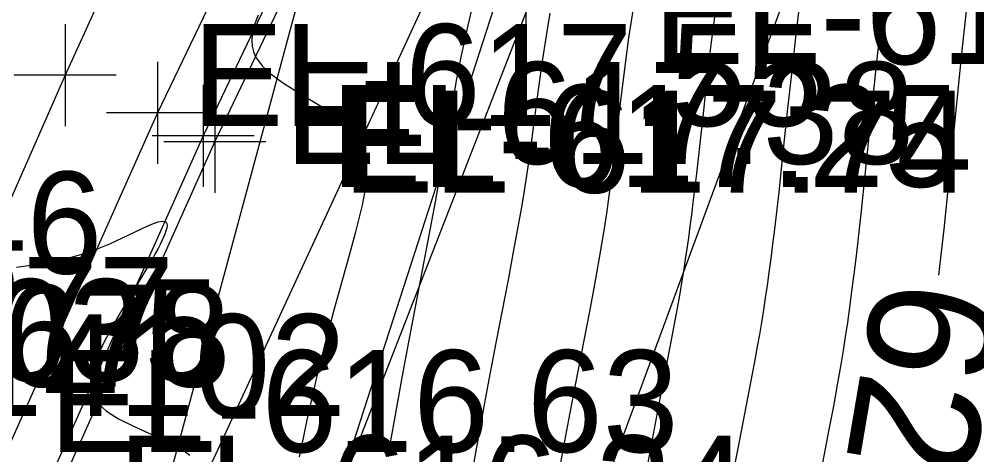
# Model space of a CAD drawing. Extents: x 1729869 to 1735532, y 648588 to 653771.
# Drawn here: x 1730598.78 to 1730636.33, y 653068 to 653085.09 of the extents above; entities that cross this region are included whole.
import ezdxf

# ---------------------------------------------------------------- set-up
doc = ezdxf.new("R2010")
doc.units = 0
for name, color, linetype in [('SURVEY - CENTERLINE - Preliminary', 7, 'Continuous'), ('SURVEY - CONTOURS - Index with Text', 7, 'Continuous'), ('SURVEY - CONTOURS - Intermediate with optional Text', 7, 'Continuous'), ('SURVEY - DRAINAGE - Storm Sewer', 7, 'Continuous'), ('SURVEY - DTM - Breaklines', 7, 'Continuous'), ('SURVEY - DTM - Breaklines - Points - Elevations', 7, 'Continuous'), ('SURVEY - DTM - Breaklines - Points - Locators', 7, 'Continuous'), ('SURVEY - DTM - Breaklines - Points - Numbers', 7, 'Continuous'), ('SURVEY - TRANSPORTATION - Features', 7, 'Continuous'), ('SURVEY - TRANSPORTATION - Features - Points - Elevations', 7, 'Continuous'), ('SURVEY - TRANSPORTATION - Features - Points - Locators', 7, 'Continuous'), ('SURVEY - TRANSPORTATION - Features - Points - Numbers', 7, 'Continuous'), ('SURVEY - TRANSPORTATION - Roads', 7, 'Continuous'), ('SURVEY - TRANSPORTATION - Roads - Points - Elevations', 7, 'Continuous'), ('SURVEY - TRANSPORTATION - Roads - Points - Locators', 7, 'Continuous'), ('SURVEY - TRANSPORTATION - Roads - Points - Numbers', 7, 'Continuous'), ('SURVEY - UTILITIES - Cable (Underground) - Points - Elevations', 7, 'Continuous'), ('SURVEY - UTILITIES - Cable (Underground) - Points - Locators', 7, 'Continuous'), ('SURVEY - UTILITIES - Cable (Underground) with Text', 7, 'Continuous'), ('SURVEY - UTILITIES - Electric (Underground) with Text', 7, 'Continuous'), ('SURVEY - UTILITIES - Sanitary Sewer with Text', 7, 'Continuous')]:
    doc.layers.add(name, color=color, linetype=linetype)

msp = doc.modelspace()

# ---------------------------------------------------------------- linework, layer by layer
at = {"layer": 'SURVEY - CENTERLINE - Preliminary'}
for centre, radius, start, end in [((1731958.547, 652320.011), 1603, 143.289961, 160.317279), ((1731028.624, 652849.589), 500, 145.73154, 173.04083)]:
    msp.add_arc(centre, radius, start, end, dxfattribs=at)
at = {"layer": 'SURVEY - CONTOURS - Index with Text'}
for points in [[(1730636.361, 653089.228), (1730636.276, 653088.599), (1730636.189, 653087.894), (1730635.977, 653086.027), (1730635.751, 653083.868), (1730635.274, 653079.162), (1730635.033, 653076.859), (1730634.83, 653075.055)], [(1730619.592, 653085.332), (1730619.493, 653084.759), (1730619.399, 653084.188), (1730619.311, 653083.618), (1730619.217, 653082.97), (1730619.128, 653082.325), (1730618.879, 653080.436), (1730618.759, 653079.567), (1730618.645, 653078.789), (1730618.564, 653078.277), (1730618.472, 653077.718), (1730618.374, 653077.157), (1730618.273, 653076.594), (1730618.168, 653076.026), (1730617.948, 653074.871), (1730617.471, 653072.397), (1730617.198, 653070.958), (1730616.897, 653069.339), (1730616.735, 653068.454), (1730616.445, 653066.842)]]:
    msp.add_lwpolyline(points, dxfattribs=at)
at = {"layer": 'SURVEY - CONTOURS - Intermediate with optional Text'}
for points in [[(1730629.421, 653086.023), (1730629.246, 653084.601), (1730629.072, 653083.063), (1730628.9, 653081.463), (1730628.73, 653079.858), (1730628.563, 653078.304), (1730628.398, 653076.856), (1730628.325, 653076.262), (1730628.253, 653075.698), (1730628.182, 653075.161), (1730628.11, 653074.65), (1730628.038, 653074.162), (1730627.967, 653073.695), (1730627.886, 653073.197), (1730627.806, 653072.718), (1730627.724, 653072.254), (1730627.642, 653071.8), (1730627.474, 653070.908), (1730626.958, 653068.255), (1730626.742, 653067.123)], [(1730616.519, 653085.455), (1730616.373, 653084.848), (1730616.238, 653084.25), (1730616.113, 653083.663), (1730615.998, 653083.091), (1730615.921, 653082.684), (1730615.848, 653082.285), (1730615.712, 653081.503), (1730615.439, 653079.887), (1730615.307, 653079.133), (1730615.089, 653077.932), (1730614.857, 653076.689), (1730614.075, 653072.568), (1730613.788, 653071.03), (1730613.638, 653070.22), (1730613.231, 653067.968)], [(1730622.851, 653085.503), (1730622.762, 653084.936), (1730622.677, 653084.357), (1730622.553, 653083.446), (1730622.435, 653082.516), (1730622.323, 653081.582), (1730622.107, 653079.756), (1730622.001, 653078.892), (1730621.905, 653078.167), (1730621.808, 653077.475), (1730621.707, 653076.808), (1730621.619, 653076.266), (1730621.529, 653075.734), (1730621.435, 653075.207), (1730621.339, 653074.683), (1730621.138, 653073.625), (1730620.595, 653070.816), (1730620.322, 653069.374), (1730620.011, 653067.698)], [(1730608.148, 653085.247), (1730608.033, 653084.941), (1730607.965, 653084.703), (1730607.92, 653084.472), (1730607.903, 653084.248), (1730607.917, 653084.031), (1730607.965, 653083.82), (1730608.05, 653083.617), (1730608.304, 653083.264), (1730608.664, 653082.928), (1730609.104, 653082.606), (1730609.598, 653082.291), (1730610.116, 653081.978), (1730610.633, 653081.664), (1730610.95, 653081.459), (1730611.249, 653081.249), (1730611.525, 653081.031), (1730611.771, 653080.801), (1730611.982, 653080.557), (1730612.151, 653080.297), (1730612.323, 653079.865), (1730612.401, 653079.393), (1730612.401, 653078.887), (1730612.339, 653078.352), (1730612.23, 653077.794), (1730612.09, 653077.217), (1730611.952, 653076.697), (1730611.728, 653075.88), (1730611.322, 653074.419), (1730611.117, 653073.676), (1730610.916, 653072.929), (1730610.722, 653072.182), (1730610.579, 653071.609), (1730610.441, 653071.037), (1730610.307, 653070.464), (1730610.178, 653069.888), (1730610.051, 653069.309), (1730609.927, 653068.724), (1730609.761, 653067.922)], [(1730626.046, 653085.163), (1730625.895, 653083.991), (1730625.749, 653082.761), (1730625.608, 653081.505), (1730625.335, 653079.038), (1730625.201, 653077.893), (1730625.141, 653077.416), (1730625.082, 653076.956), (1730625.022, 653076.514), (1730624.962, 653076.088), (1730624.902, 653075.676), (1730624.84, 653075.276), (1730624.757, 653074.754), (1730624.671, 653074.249), (1730624.584, 653073.755), (1730624.496, 653073.269), (1730624.312, 653072.3), (1730623.839, 653069.863), (1730623.599, 653068.599), (1730623.325, 653067.133)], [(1730632.605, 653085.271), (1730632.404, 653083.421), (1730631.997, 653079.485), (1730631.794, 653077.569), (1730631.595, 653075.802), (1730631.509, 653075.088), (1730631.423, 653074.417), (1730631.339, 653073.785), (1730631.255, 653073.19), (1730631.172, 653072.629), (1730631.09, 653072.099), (1730631.014, 653071.631), (1730630.938, 653071.182), (1730630.862, 653070.749), (1730630.71, 653069.917), (1730630.546, 653069.061), (1730630.079, 653066.66)], [(1730598.676, 653075.37), (1730599.042, 653075.417), (1730599.408, 653075.47), (1730599.811, 653075.536), (1730600.214, 653075.612), (1730600.616, 653075.701), (1730601.016, 653075.804), (1730601.415, 653075.925), (1730601.811, 653076.065), (1730602.073, 653076.169), (1730602.332, 653076.281), (1730602.586, 653076.396), (1730602.835, 653076.514), (1730603.577, 653076.873), (1730603.825, 653076.987), (1730604.046, 653077.079), (1730604.235, 653077.143), (1730604.386, 653077.172), (1730604.494, 653077.161), (1730604.543, 653077.126), (1730604.569, 653077.07), (1730604.576, 653076.994), (1730604.563, 653076.899), (1730604.534, 653076.787), (1730604.489, 653076.66), (1730604.437, 653076.535), (1730604.375, 653076.4), (1730604.304, 653076.254), (1730604.224, 653076.1), (1730604.136, 653075.937), (1730604.041, 653075.767), (1730603.837, 653075.411), (1730603.613, 653075.033), (1730602.881, 653073.81), (1730602.634, 653073.388), (1730602.371, 653072.923), (1730602.128, 653072.465), (1730601.919, 653072.018), (1730601.754, 653071.589), (1730601.645, 653071.182), (1730601.605, 653070.803), (1730601.606, 653070.737), (1730601.61, 653070.671), (1730601.616, 653070.607), (1730601.626, 653070.544), (1730601.639, 653070.482), (1730601.655, 653070.421), (1730601.677, 653070.352), (1730601.705, 653070.285), (1730601.737, 653070.218), (1730601.774, 653070.153), (1730601.816, 653070.09), (1730601.863, 653070.028), (1730602.209, 653069.711), (1730602.679, 653069.42), (1730603.234, 653069.143), (1730603.836, 653068.869), (1730604.446, 653068.586), (1730605.028, 653068.282), (1730605.259, 653068.142), (1730605.475, 653067.994)]]:
    msp.add_lwpolyline(points, dxfattribs=at)
at = {"layer": 'SURVEY - DRAINAGE - Storm Sewer'}
msp.add_line((1730633.983, 653136.967), (1730554.695, 652891.297), dxfattribs=at)
at = {"layer": 'SURVEY - DTM - Breaklines'}
msp.add_lwpolyline([(1730594.287, 653051.77), (1730599.913, 653065.674), (1730606.457, 653080.283), (1730612.465, 653092.856), (1730619.139, 653106.285), (1730626.168, 653119.488), (1730635.361, 653135.776), (1730637.338, 653139.152), (1730644.811, 653152.189), (1730659.512, 653177.494), (1730674.45, 653203.517), (1730686.287, 653224.008)], dxfattribs=at)
at = {"layer": 'SURVEY - DTM - Breaklines - Points - Locators'}
for p, q in [((1730606.457, 653082.283), (1730606.457, 653078.283)), ((1730608.457, 653080.283), (1730604.457, 653080.283))]:
    msp.add_line(p, q, dxfattribs=at)
at = {"layer": 'SURVEY - TRANSPORTATION - Features'}
for points in [[(1730692.604, 653239.865), (1730691.677, 653238.267), (1730684.066, 653225.341), (1730672.243, 653204.841), (1730657.329, 653178.803), (1730642.488, 653153.304), (1730635.022, 653140.263), (1730633.022, 653136.898), (1730623.903, 653120.575), (1730616.912, 653107.479), (1730610.213, 653093.936), (1730604.199, 653081.411), (1730597.654, 653066.758), (1730592.044, 653052.846)], [(1730685.861, 653224.264), (1730673.975, 653203.802), (1730658.983, 653177.811), (1730644.305, 653152.432), (1730636.796, 653139.411), (1730634.863, 653136.015), (1730625.708, 653119.709), (1730618.695, 653106.523), (1730611.988, 653093.085), (1730605.994, 653080.514), (1730599.455, 653065.893), (1730593.807, 653052)], [(1730690.582, 653221.432), (1730678.697, 653200.97), (1730663.768, 653174.941), (1730649.336, 653150.018), (1730641.834, 653136.995), (1730639.855, 653133.62), (1730630.648, 653117.34), (1730616.958, 653090.701), (1730604.4, 653063.52), (1730598.782, 653049.614)]]:
    msp.add_lwpolyline(points, dxfattribs=at)
at = {"layer": 'SURVEY - TRANSPORTATION - Features - Points - Locators'}
for p, q in [((1730604.199, 653083.411), (1730604.199, 653079.411)), ((1730605.994, 653082.514), (1730605.994, 653078.514)), ((1730606.199, 653081.411), (1730602.199, 653081.411)), ((1730607.994, 653080.514), (1730603.994, 653080.514))]:
    msp.add_line(p, q, dxfattribs=at)
at = {"layer": 'SURVEY - TRANSPORTATION - Roads'}
msp.add_lwpolyline([(1730692.604, 653239.865), (1730683.882, 653244.394), (1730682.735, 653242.825), (1730680.768, 653239.342), (1730670.064, 653220.121), (1730660.588, 653202.509), (1730654.939, 653191.923), (1730650.248, 653183.094), (1730645.606, 653174.24), (1730639.173, 653161.812), (1730632.818, 653149.347), (1730631.912, 653147.567), (1730628.283, 653140.447), (1730624.665, 653133.323), (1730623.778, 653131.534), (1730622.892, 653129.744), (1730616.693, 653117.218), (1730608.047, 653099.231), (1730603.886, 653090.162), (1730600.581, 653082.897), (1730594.954, 653070.109), (1730591.016, 653060.938), (1730588.697, 653055.417), (1730588.171, 653054.166)], dxfattribs=at)
at = {"layer": 'SURVEY - TRANSPORTATION - Roads - Points - Locators'}
for p, q in [((1730600.581, 653084.897), (1730600.581, 653080.897)), ((1730602.581, 653082.897), (1730598.581, 653082.897))]:
    msp.add_line(p, q, dxfattribs=at)
at = {"layer": 'SURVEY - UTILITIES - Cable (Underground) - Points - Locators'}
msp.add_line((1730618.646, 653087.326), (1730618.646, 653083.326), dxfattribs=at)
at = {"layer": 'SURVEY - UTILITIES - Cable (Underground) with Text'}
msp.add_lwpolyline([(1730580.39, 652990.748), (1730596.757, 653029.188), (1730618.646, 653085.326), (1730629.339, 653107.448), (1730646.649, 653142.568), (1730670.968, 653183.422), (1730686.746, 653211.765), (1730703.161, 653239.819)], dxfattribs=at)
at = {"layer": 'SURVEY - UTILITIES - Electric (Underground) with Text'}
msp.add_line((1730683.481, 653358.903), (1730582.975, 652986.846), dxfattribs=at)
at = {"layer": 'SURVEY - UTILITIES - Sanitary Sewer with Text'}
msp.add_lwpolyline([(1730696.928, 653270.793), (1730588.364, 652976.271)], dxfattribs=at)

# ---------------------------------------------------------------- texts
at = {"layer": 'SURVEY - CONTOURS - Index with Text'}
msp.add_text('625', height=5, rotation=260.3451, dxfattribs=at).set_placement((1730632.431, 653075.087))
at = {"layer": 'SURVEY - DTM - Breaklines - Points - Elevations'}
msp.add_text('EL-617.74', height=4, dxfattribs=at).set_placement((1730611.457, 653078.283))
at = {"layer": 'SURVEY - DTM - Breaklines - Points - Numbers'}
msp.add_text('S10678', height=4, dxfattribs=at).set_placement((1730588.626, 653070.674))
at = {"layer": 'SURVEY - TRANSPORTATION - Features - Points - Elevations'}
for s, p in [('EL-617.38', (1730609.199, 653079.411)), ('EL-617.25', (1730610.994, 653078.514)), ('EL-616.34', (1730602.654, 653064.758))]:
    msp.add_text(s, height=4, dxfattribs=at).set_placement(p)
at = {"layer": 'SURVEY - TRANSPORTATION - Features - Points - Numbers'}
for s, p in [('S13377', (1730586.414, 653071.758)), ('S11035', (1730588.215, 653070.893)), ('S14102', (1730593.16, 653069.52))]:
    msp.add_text(s, height=4, dxfattribs=at).set_placement(p)
at = {"layer": 'SURVEY - TRANSPORTATION - Roads - Points - Elevations'}
for s, p in [('EL-617.55', (1730605.581, 653080.897)), ('EL-616.63', (1730599.954, 653068.109))]:
    msp.add_text(s, height=4, dxfattribs=at).set_placement(p)
at = {"layer": 'SURVEY - TRANSPORTATION - Roads - Points - Numbers'}
msp.add_text('S12846', height=4, dxfattribs=at).set_placement((1730583.604, 653075.109))
at = {"layer": 'SURVEY - UTILITIES - Cable (Underground) - Points - Elevations'}
msp.add_text('EL-618.56', height=4, dxfattribs=at).set_placement((1730623.646, 653083.326))

doc.saveas('drawing.dxf')
